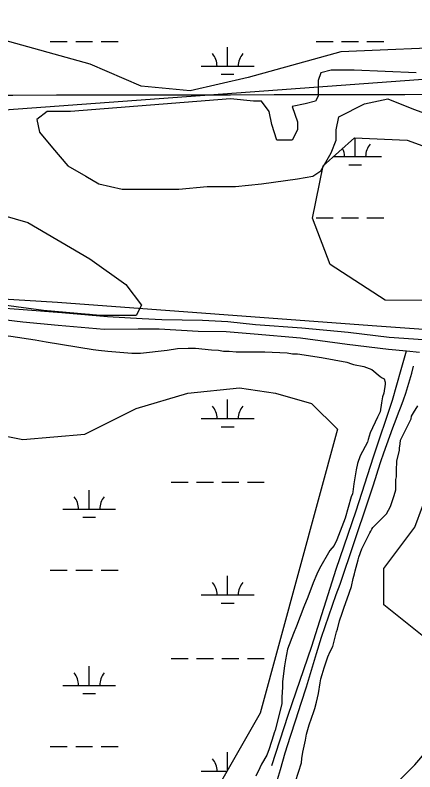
# Model space of a CAD drawing. Extents: x 3297772 to 3335630, y 634068 to 659439.
# Drawn here: x 3328585 to 3329340, y 653348 to 654776 of the extents above; entities that cross this region are included whole.
import ezdxf

# ---------------------------------------------------------------- set-up
doc = ezdxf.new("R2010")
doc.units = 0
for name, color, linetype in [('V-DTCH-CNTR', 7, 'Continuous'), ('V-GRID-MAJR', 7, 'Continuous'), ('V-SITE-VEGE', 7, 'Continuous'), ('V-TOPO-SHOR', 7, 'Continuous'), ('V-UTIL-LINE', 7, 'Continuous'), ('V-WETL-SWMP', 7, 'Continuous')]:
    doc.layers.add(name, color=color, linetype=linetype)

msp = doc.modelspace()

# ---------------------------------------------------------------- linework, layer by layer
at = {"layer": 'V-DTCH-CNTR'}
for points in [[(3329135.332, 653508.703), (3329144.995, 653539.958), (3329154.485, 653571.262), (3329163.804, 653602.612), (3329170.429, 653622.73), (3329177.282, 653642.767), (3329184.362, 653662.725), (3329191.667, 653682.5970000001), (3329199.1950000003, 653702.381), (3329208.055, 653728.556), (3329216.882, 653754.748), (3329225.678, 653780.946), (3329234.443, 653807.154), (3329243.176, 653833.371), (3329251.878, 653859.589), (3329260.545, 653885.814), (3329265.5160000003, 653901.948), (3329270.644, 653918.037), (3329275.924, 653934.079), (3329281.357, 653950.074), (3329286.94, 653966.011), (3329292.674, 653981.894), (3329298.558, 653997.712), (3329304.589, 654013.47), (3329309.392, 654025.758), (3329314.002, 654038.117), (3329318.424, 654050.549), (3329322.653, 654063.044), (3329326.687, 654075.604), (3329330.5270000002, 654088.224), (3329334.1750000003, 654100.9010000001), (3329337.6240000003, 654113.631)], [(3329077.04, 653321.36), (3329086.125, 653352.756), (3329094.9790000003, 653384.2220000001), (3329105.321, 653415.257), (3329115.4960000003, 653446.3520000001), (3329125.5, 653477.5), (3329135.332, 653508.703)]]:
    msp.add_lwpolyline(points, dxfattribs=at)
at = {"layer": 'V-GRID-MAJR'}
msp.add_spline([(3301871.984, 654599.909), (3307131.646, 654603.3520000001), (3312391.307, 654607.559), (3317650.968, 654612.532), (3322910.628, 654618.27), (3328170.287, 654624.772), (3333429.9450000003, 654632.04), (3333429.946, 654632.04)], degree=3, dxfattribs=at)
at = {"layer": 'V-SITE-VEGE'}
for p, q in [((3329162.214, 654667.3780000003), (3329157.344, 654652.7570000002)), ((3329181.691, 654672.252), (3329162.214, 654667.378)), ((3329225.514, 654672.252), (3329181.691, 654672.252)), ((3329342.375, 654667.3780000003), (3329225.514, 654672.2520000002)), ((3329157.344, 654652.7570000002), (3329157.344, 654623.52)), ((3328991.79, 654618.648), (3328689.901, 654594.283)), ((3329035.613, 654613.775), (3328991.79, 654618.648)), ((3329157.344, 654623.52), (3329152.4760000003, 654613.775)), ((3329244.991, 654608.9010000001), (3329288.8140000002, 654618.648)), ((3329288.8140000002, 654618.648), (3329337.509, 654599.1570000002)), ((3329050.222, 654613.775), (3329035.613, 654613.775)), ((3329064.83, 654594.283), (3329050.222, 654613.775)), ((3329133, 654608.9010000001), (3329108.653, 654604.029)), ((3329108.653, 654604.029), (3329118.3910000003, 654574.792)), ((3329152.4760000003, 654613.775), (3329133, 654608.9009999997)), ((3329196.2970000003, 654584.5360000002), (3329244.991, 654608.9010000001)), ((3328646.078, 654594.283), (3328626.599, 654579.664)), ((3328689.901, 654594.283), (3328646.078, 654594.283)), ((3329069.698, 654569.9180000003), (3329064.83, 654594.283)), ((3329337.509, 654599.1570000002), (3329376.46, 654584.5360000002)), ((3328626.599, 654579.664), (3328631.469, 654555.2990000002)), ((3329118.3910000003, 654574.792), (3329118.3910000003, 654560.171)), ((3329191.429, 654560.171), (3329196.2970000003, 654584.5360000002)), ((3329079.436, 654540.68), (3329069.698, 654569.9180000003)), ((3329118.3910000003, 654560.171), (3329108.653, 654540.68)), ((3329191.429, 654540.68), (3329191.429, 654560.171)), ((3328631.469, 654555.2990000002), (3328655.816, 654526.062)), ((3329108.653, 654540.68), (3329079.436, 654540.68)), ((3329181.691, 654516.3150000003), (3329191.429, 654540.68)), ((3328655.816, 654526.062), (3328685.0300000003, 654491.9500000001)), ((3329162.214, 654482.206), (3329181.691, 654516.3150000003)), ((3328685.0300000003, 654491.9500000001), (3328719.115, 654472.4590000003)), ((3329147.606, 654472.4590000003), (3329162.214, 654482.206)), ((3328719.115, 654472.4590000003), (3328743.4620000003, 654457.839)), ((3329050.222, 654457.839), (3329118.3910000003, 654467.585)), ((3329118.3910000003, 654467.585), (3329147.606, 654472.4590000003)), ((3328743.4620000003, 654457.839), (3328787.2830000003, 654448.0940000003)), ((3328787.2830000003, 654448.094), (3328894.4080000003, 654448.094)), ((3328894.4080000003, 654448.094), (3328947.967, 654452.966)), ((3328947.967, 654452.966), (3329001.5300000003, 654452.966)), ((3329001.5300000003, 654452.966), (3329050.222, 654457.839)), ((3328665.554, 654233.683), (3328436.7, 654248.304)), ((3329259.599, 654189.827), (3328665.554, 654233.683)), ((3330116.58, 654131.353), (3329259.599, 654189.827))]:
    msp.add_line(p, q, dxfattribs=at)
for points in [[(3328324.906, 654186.487), (3328334.755, 654185.498), (3328351.497, 654183.519), (3328400.739, 654180.55), (3328413.541, 654179.558), (3328460.815, 654176.587), (3328475.588, 654174.613), (3328489.375, 654174.606), (3328526.8000000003, 654173.609), (3328543.542, 654173.603), (3328561.27, 654172.612), (3328577.0270000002, 654170.635), (3328623.3140000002, 654163.725), (3328643.995, 654159.779), (3328732.626, 654144.9720000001), (3328742.475, 654143.985), (3328760.202, 654142.006), (3328805.504, 654138.052)], [(3328805.504, 654138.052), (3328822.2460000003, 654138.046), (3328872.478, 654143.936), (3328892.1750000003, 654146.885), (3328911.873, 654147.862), (3328925.662, 654147.853), (3328956.194, 654144.89), (3328968.994, 654143.9010000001), (3328978.843, 654141.929), (3328989.677, 654141.924), (3329002.4790000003, 654140.933), (3329056.646, 654140.915), (3329098.995, 654138.928), (3329108.842, 654136.956), (3329118.6920000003, 654136.952), (3329163.992, 654130.042), (3329211.262, 654121.162), (3329220.126, 654118.202), (3329224.0640000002, 654117.215), (3329243.762, 654113.2710000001), (3329248.685, 654111.299), (3329258.532, 654107.354), (3329274.285, 654094.546), (3329278.225, 654091.591), (3329282.162, 654089.6190000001), (3329284.13, 654083.708), (3329284.13, 654079.77), (3329281.168, 654063.027), (3329279.194, 654056.134), (3329277.222, 654044.317), (3329274.261, 654027.574), (3329269.333, 654017.728), (3329255.534, 653988.187), (3329251.589, 653975.385), (3329250.602, 653970.462), (3329236.805, 653944.86), (3329231.875, 653930.09), (3329228.918, 653918.2710000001), (3329224.967, 653891.681), (3329222.9930000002, 653876.909), (3329222.006, 653872.971), (3329220.034, 653867.062), (3329208.2, 653826.686), (3329205.245, 653818.807), (3329192.429, 653786.314), (3329187.4990000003, 653775.482), (3329179.6180000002, 653765.635), (3329159.9080000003, 653732.154), (3329154.981, 653721.3250000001), (3329148.079, 653704.584), (3329138.22, 653677.997), (3329130.335, 653659.287), (3329116.534, 653622.853), (3329110.619, 653609.066), (3329099.775, 653579.523), (3329095.829, 653559.828), (3329093.8540000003, 653548.011), (3329089.904, 653518.466), (3329089.9, 653507.632), (3329088.9080000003, 653488.92), (3329088.904, 653477.103), (3329081.0130000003, 653446.573), (3329076.0840000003, 653426.878), (3329074.112, 653421.954), (3329073.1240000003, 653417.031), (3329065.236, 653391.425), (3329060.308, 653379.612), (3329050.453, 653362.871), (3329047.4960000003, 653355.978), (3329039.611, 653340.223)], [(3329114.832, 653329.804), (3329125.678, 653365.255), (3329126.665, 653373.136), (3329128.64, 653384.953), (3329133.571, 653407.604), (3329135.545, 653419.421), (3329140.477, 653437.1460000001), (3329149.3510000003, 653461.765), (3329151.321, 653467.674), (3329154.281, 653479.491), (3329158.225, 653496.231), (3329161.188, 653515.929), (3329162.176, 653523.807), (3329165.133, 653531.686), (3329169.077, 653544.486), (3329175.9790000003, 653565.167), (3329179.921, 653575.013), (3329184.8510000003, 653584.86), (3329191.755, 653612.435), (3329193.725, 653617.358), (3329197.6720000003, 653633.113), (3329202.6010000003, 653647.885), (3329206.543, 653658.7170000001), (3329212.458, 653674.473), (3329220.347, 653698.106), (3329223.306, 653712.879), (3329226.264, 653721.742), (3329227.251, 653727.6510000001), (3329233.167, 653748.332), (3329234.1550000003, 653753.255), (3329240.069, 653769.01), (3329244.9990000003, 653778.857), (3329254.8540000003, 653799.536), (3329256.826, 653802.491), (3329258.796, 653806.427), (3329260.7660000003, 653809.382), (3329286.383, 653834.976), (3329294.265, 653848.7660000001), (3329301.167, 653869.444), (3329304.127, 653880.274), (3329304.1350000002, 653899.974), (3329305.1240000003, 653904.897), (3329305.126, 653916.714), (3329306.115, 653934.444), (3329311.049, 653955.126), (3329311.051, 653959.0650000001), (3329312.038, 653966.941), (3329313.023, 653973.837), (3329332.735, 654014.207), (3329333.722, 654019.133), (3329337.665, 654026.024), (3329345.549, 654038.824)]]:
    msp.add_lwpolyline(points, dxfattribs=at)
at = {"layer": 'V-TOPO-SHOR'}
for points in [[(3328548.998, 654224.844), (3328600.3310000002, 654220.758), (3328673.521, 654215.14), (3328759.924, 654207.485), (3328825.488, 654203.903), (3328862.082, 654201.857), (3328938.8310000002, 654200.813), (3328987.117, 654198.253), (3329039.466, 654192.643), (3329126.884, 654186.004), (3329214.303, 654177.838), (3329291.558, 654168.661), (3329355.599, 654164.063)], [(3328541.875, 654204.515), (3328599.815, 654197.378), (3328666.904, 654191.255), (3328753.307, 654183.599), (3328817.858, 654184.085), (3328856.995, 654184.0700000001), (3328931.2, 654179.976), (3328984.061, 654178.9400000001), (3329036.41, 654174.854), (3329123.829, 654167.199), (3329212.264, 654155.476), (3329290.024, 654145.791), (3329324.2460000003, 654142.533), (3329348.982, 654140.178)], [(3329191.267, 653730.35), (3329229.211, 653840.795), (3329261.735, 653942.576), (3329297.512, 654049.773), (3329314.057, 654107.371), (3329324.2460000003, 654142.533)], [(3329070.018, 653360.2170000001), (3329100.744, 653454.782), (3329145.1920000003, 653585.258), (3329191.267, 653730.35)]]:
    msp.add_lwpolyline(points, dxfattribs=at)
at = {"layer": 'V-UTIL-LINE'}
msp.add_lwpolyline([(3333382.298, 654950.366), (3326392.63, 654437.8690000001)], dxfattribs=at)
at = {"layer": 'V-WETL-SWMP'}
for p, q in [((3328651.71494543, 654726.5921806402), (3328683.7148794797, 654726.5921806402)), ((3328699.714846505, 654726.5921806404), (3328731.7147805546, 654726.5921806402)), ((3328747.7147475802, 654726.5921806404), (3328779.71468163, 654726.5921806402)), ((3329153.6219110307, 654726.5921806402), (3329185.6218450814, 654726.5921806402)), ((3329201.621812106, 654726.5921806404), (3329233.6217461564, 654726.5921806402)), ((3329249.6217131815, 654726.5921806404), (3329281.6216472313, 654726.5921806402)), ((3328986.5582964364, 654680.1621850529), (3328986.558264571, 654716.1621816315)), ((3328936.558399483, 654680.1621850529), (3329036.55819339, 654680.1621850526)), ((3328974.5583348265, 654664.7311865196), (3328998.5582853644, 654664.7311865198)), ((3329227.0299520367, 654509.3492012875), (3329227.0299208, 654544.6375528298)), ((3329186.382714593, 654509.3492012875), (3329277.02984899, 654509.3492012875)), ((3329215.0299904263, 654493.918202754), (3329239.0299409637, 654493.9182027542)), ((3329153.6222055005, 654393.9172122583), (3329185.622139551, 654393.9172122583)), ((3329201.622106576, 654393.9172122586), (3329233.6220406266, 654393.9172122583)), ((3329249.6220076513, 654393.9172122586), (3329281.6219417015, 654393.9172122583)), ((3328725.1232503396, 654211.2056710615), (3328725.1232490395, 654212.674229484)), ((3328986.6003669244, 654014.8117917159), (3328986.6003669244, 654050.8117917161)), ((3328936.600366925, 654014.8117917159), (3329036.6003669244, 654014.8117917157)), ((3328974.6003669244, 653999.3807917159), (3328998.6003669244, 653999.3807917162)), ((3328879.7563669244, 653894.7407917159), (3328911.7563669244, 653894.7407917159)), ((3328927.7563669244, 653894.7407917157), (3328959.7563669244, 653894.7407917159)), ((3328975.7563669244, 653894.7407917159), (3329007.7563669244, 653894.7407917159)), ((3329023.7563669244, 653894.7407917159), (3329055.7563669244, 653894.7407917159)), ((3328725.164366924, 653843.9987917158), (3328725.164366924, 653879.9987917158)), ((3328675.164366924, 653843.9987917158), (3328775.1643669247, 653843.9987917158)), ((3328713.164366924, 653828.5677917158), (3328737.164366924, 653828.5677917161)), ((3328651.7563669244, 653728.5667917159), (3328683.756366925, 653728.5667917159)), ((3328699.7563669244, 653728.5667917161), (3328731.7563669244, 653728.5667917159)), ((3328747.7563669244, 653728.5667917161), (3328779.7563669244, 653728.5667917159)), ((3328986.6003669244, 653682.1367917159), (3328986.6003669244, 653718.1367917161)), ((3329281.508, 653728.5667917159), (3329281.664366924, 653728.5667917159)), ((3328936.600366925, 653682.1367917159), (3329036.6003669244, 653682.1367917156)), ((3328974.6003669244, 653666.7057917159), (3328998.6003669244, 653666.7057917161)), ((3328879.7563669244, 653562.0657917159), (3328911.7563669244, 653562.0657917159)), ((3328927.7563669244, 653562.0657917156), (3328959.7563669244, 653562.0657917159)), ((3328975.7563669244, 653562.0657917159), (3329007.7563669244, 653562.0657917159)), ((3329023.7563669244, 653562.0657917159), (3329055.7563669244, 653562.0657917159)), ((3328725.164366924, 653511.3237917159), (3328725.164366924, 653547.3237917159)), ((3328675.164366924, 653511.3237917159), (3328775.1643669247, 653511.3237917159)), ((3328713.164366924, 653495.8927917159), (3328737.164366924, 653495.8927917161)), ((3328651.7563669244, 653395.8917917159), (3328683.756366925, 653395.8917917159)), ((3328699.7563669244, 653395.8917917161), (3328731.7563669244, 653395.8917917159)), ((3328747.7563669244, 653395.8917917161), (3328779.7563669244, 653395.8917917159)), ((3328986.6003669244, 653351.7284649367), (3328986.6003669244, 653385.4617917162)), ((3328936.600366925, 653349.4617917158), (3328985.306112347, 653349.4617917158))]:
    msp.add_line(p, q, dxfattribs=at)
for points in [[(3329437.319, 654717.4180000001), (3329200.463, 654707.34), (3329025.6010000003, 654658.61), (3328915.806, 654633.236), (3328823.304, 654642.419), (3328726.7490000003, 654684.132), (3328551.9220000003, 654731.973)], [(3329378.185, 654237.635), (3329283.647, 654238.686), (3329179.985, 654305.8150000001), (3329146.472, 654393.25), (3329166.838, 654491.846), (3329225.8170000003, 654544.685), (3329325.436, 654540.582), (3329431.1410000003, 654501.915)], [(3328541.3880000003, 654404.238), (3328609.557, 654384.746), (3328726.418, 654316.525), (3328794.5870000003, 654267.795), (3328823.803, 654228.811), (3328814.0640000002, 654209.319), (3328745.895, 654209.319), (3328638.772, 654219.0650000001), (3328492.696, 654238.557)], [(3328502.433, 653994.91), (3328599.818, 653975.4180000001), (3328716.679, 653985.164), (3328814.063, 654033.894), (3328911.448, 654063.132), (3329008.832, 654072.877), (3329077.001, 654063.132), (3329145.17, 654043.64), (3329193.862, 653994.91), (3329047.786, 653458.885), (3328969.878, 653322.442)], [(3329281.508, 653302.9500000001), (3329339.9390000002, 653361.426), (3329398.369, 653429.647), (3329437.323, 653507.615), (3329378.892, 653585.582), (3329281.508, 653663.549), (3329281.508, 653731.7710000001), (3329339.9390000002, 653809.738), (3329369.154, 653887.705), (3329427.585, 653936.435), (3329515.231, 653946.181), (3329641.83, 653965.672), (3329739.215, 653975.4180000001), (3329846.3370000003, 653975.4180000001), (3329972.937, 653965.672), (3330216.398, 653965.672)]]:
    msp.add_lwpolyline(points, dxfattribs=at)
for centre, radius, start, end in [((3328931.3154737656, 654680.6369881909), 35.24628790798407, 359.22817843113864, 40.771836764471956), ((3329041.8011182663, 654680.6369881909), 35.24628790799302, 139.2281784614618, 180.77183679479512), ((3329282.2727738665, 654509.8240044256), 35.24628790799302, 139.2281784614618, 180.77183679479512), ((3329171.787129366, 654509.8240044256), 35.24628790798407, 359.22817843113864, 25.217230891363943), ((3328931.3574308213, 654015.2865948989), 35.24628790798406, 359.2281799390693, 40.771838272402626), ((3329041.8433030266, 654015.2865948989), 35.24628790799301, 139.2281769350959, 180.77183526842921), ((3328669.9214308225, 653844.4735948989), 35.24628790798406, 359.2281799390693, 40.771838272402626), ((3328780.4073030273, 653844.4735948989), 35.24628790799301, 139.2281769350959, 180.77183526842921), ((3328931.3574308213, 653682.611594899), 35.24628790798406, 359.2281799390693, 40.771838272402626), ((3329041.8433030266, 653682.611594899), 35.24628790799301, 139.2281769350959, 180.77183526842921), ((3328669.9214308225, 653511.798594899), 35.24628790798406, 359.2281799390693, 40.771838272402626), ((3328780.4073030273, 653511.798594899), 35.24628790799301, 139.2281769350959, 180.77183526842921), ((3328931.3574308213, 653349.9365948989), 35.24628790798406, 359.2281799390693, 40.771838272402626)]:
    msp.add_arc(centre, radius, start, end, dxfattribs=at)

doc.saveas('drawing.dxf')
